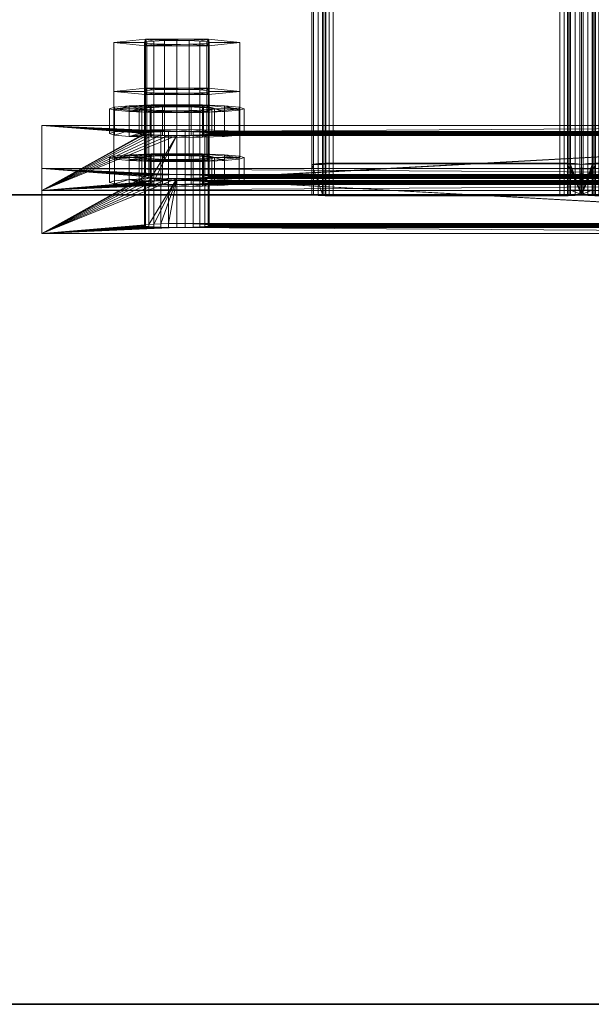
# Model space of a CAD drawing. Extents: x -0.3 to 41.3, y 0 to 17.8.
# Tile 325 of 625: x 24.916 to 25.022, y 0 to 0.182. Entities that reach past the tile are written whole.
import ezdxf

# ---------------------------------------------------------------- set-up
doc = ezdxf.new("R2010")
doc.units = 0
doc.header["$MEASUREMENT"] = 0
for name, color, linetype, lineweight in [('ANILHAS', 135, 'Continuous', 0), ('PLACAS_DE_BASE', 144, 'Continuous', 0), ('PORCAS', 157, 'Continuous', 0), ('VIGA_METALICA', 106, 'Continuous', 0)]:
    doc.layers.add(name, color=color, linetype=linetype, lineweight=lineweight)
doc.layers.add('V220', color=7, linetype='Continuous')

msp = doc.modelspace()

# ---------------------------------------------------------------- linework, layer by layer
at = {"layer": 'V220', "color": 252, "true_color": 0x838383}
for points, invisible_edges in [([(18.82079, 0.15, 199.8), (18.82079, 0, 199.8), (25.13823, 0, 199.8)], 12), ([(18.82079, 0.15, 199.1), (18.82079, 0, 199.1), (25.13823, 0, 199.1)], 12), ([(18.82079, 0.15, 199.8), (25.13823, 0, 199.8), (25.13823, 0.15, 199.8)], 9), ([(18.82079, 0.15, 199.1), (25.13823, 0, 199.1), (25.13823, 0.15, 199.1)], 9)]:
    msp.add_3dface(points, dxfattribs=dict(at, invisible_edges=invisible_edges))
for points in [[(25.13823, 0.15, 199.8), (18.82079, 0.15, 199.8), (18.82079, 0.15, 199.1), (25.13823, 0.15, 199.1)], [(18.82079, 0, 199.8), (25.13823, 0, 199.8), (25.13823, 0, 199.1), (18.82079, 0, 199.1)]]:
    msp.add_3dface(points, dxfattribs=at)

# ---------------------------------------------------------------- meshes
at = {"layer": 'ANILHAS'}
mesh = msp.add_polyface(dxfattribs=at)
corners = [(24.93295, 0.16135, 199.21281), (24.93295, 0.16594, 199.21309), (24.9339, 0.16106, 199.21759), (24.9339, 0.16164, 199.20804), (24.9339, 0.16566, 199.21786), (24.9339, 0.16623, 199.20832), (24.93661, 0.16082, 199.22164), (24.93661, 0.16189, 199.20399), (24.93661, 0.16541, 199.22192), (24.93661, 0.16648, 199.20427), (24.93845, 0.16135, 199.21281), (24.93845, 0.16594, 199.21309), (24.93898, 0.16119, 199.21549), (24.93898, 0.16152, 199.21014), (24.93898, 0.16578, 199.21577), (24.93898, 0.16611, 199.21042), (24.9405, 0.16105, 199.21776), (24.9405, 0.16165, 199.20787), (24.9405, 0.16565, 199.21803), (24.9405, 0.16624, 199.20815), (24.94067, 0.16066, 199.22434), (24.94067, 0.16205, 199.20129), (24.94067, 0.16525, 199.22462), (24.94067, 0.16664, 199.20156), (24.94277, 0.16096, 199.21927), (24.94277, 0.16174, 199.20636), (24.94277, 0.16555, 199.21955), (24.94277, 0.16634, 199.20663), (24.94545, 0.1606, 199.22529), (24.94545, 0.16093, 199.2198), (24.94545, 0.16178, 199.20583), (24.94545, 0.16211, 199.20034), (24.94545, 0.16519, 199.22557), (24.94545, 0.16552, 199.22008), (24.94545, 0.16637, 199.20611), (24.94545, 0.1667, 199.20062), (24.94813, 0.16096, 199.21927), (24.94813, 0.16174, 199.20636), (24.94813, 0.16555, 199.21955), (24.94813, 0.16634, 199.20663), (24.95023, 0.16066, 199.22434), (24.95023, 0.16205, 199.20129), (24.95023, 0.16525, 199.22462), (24.95023, 0.16664, 199.20156), (24.9504, 0.16105, 199.21776), (24.9504, 0.16165, 199.20787), (24.9504, 0.16565, 199.21803), (24.9504, 0.16624, 199.20815), (24.95192, 0.16119, 199.21549), (24.95192, 0.16152, 199.21014), (24.95192, 0.16578, 199.21577), (24.95192, 0.16611, 199.21042), (24.95245, 0.16135, 199.21281), (24.95245, 0.16594, 199.21309), (24.95429, 0.16082, 199.22164), (24.95429, 0.16189, 199.20399), (24.95429, 0.16541, 199.22192), (24.95429, 0.16648, 199.20427), (24.957, 0.16106, 199.21759), (24.957, 0.16164, 199.20804), (24.957, 0.16566, 199.21786), (24.957, 0.16623, 199.20832), (24.95795, 0.16135, 199.21281), (24.95795, 0.16594, 199.21309)]
mesh.append_faces([[corners[k] for k in face] for face in [(0, 2, 4, 1), (2, 6, 8, 4), (6, 20, 22, 8), (20, 28, 32, 22), (28, 40, 42, 32), (40, 54, 56, 42), (54, 58, 60, 56), (58, 62, 63, 60), (62, 59, 61, 63), (59, 55, 57, 61), (55, 41, 43, 57), (41, 31, 35, 43), (31, 21, 23, 35), (21, 7, 9, 23), (7, 3, 5, 9), (3, 0, 1, 5), (10, 13, 15, 11), (13, 17, 19, 15), (17, 25, 27, 19), (25, 30, 34, 27), (30, 37, 39, 34), (37, 45, 47, 39), (45, 49, 51, 47), (49, 52, 53, 51), (52, 48, 50, 53), (48, 44, 46, 50), (44, 36, 38, 46), (36, 29, 33, 38), (29, 24, 26, 33), (24, 16, 18, 26), (16, 12, 14, 18), (12, 10, 11, 14)]])
mesh.append_faces([[corners[k] for k in face] for face in [(58, 59, 62), (3, 2, 0), (61, 60, 63), (4, 5, 1)]], dxfattribs={"vtx0": -1})
mesh.append_faces([[corners[k] for k in face] for face in [(40, 52, 54), (52, 40, 48), (48, 40, 44), (44, 40, 36), (36, 28, 29), (29, 28, 24), (24, 20, 16), (16, 6, 12), (12, 6, 10), (59, 58, 55), (55, 54, 41), (41, 37, 31), (31, 30, 21), (21, 17, 7), (7, 2, 3), (60, 57, 56), (53, 43, 51), (51, 43, 47), (47, 43, 39), (39, 35, 34), (34, 23, 27), (27, 23, 19), (19, 9, 15), (15, 9, 11), (8, 9, 4), (42, 38, 32), (32, 26, 22), (22, 18, 8)]], dxfattribs={"vtx0": -1, "vtx1": -1})
mesh.append_faces([[corners[k] for k in face] for face in [(41, 54, 52), (7, 10, 6), (56, 43, 53), (11, 9, 8)]], dxfattribs={"vtx0": -1, "vtx1": -1, "vtx2": -1})
mesh.append_faces([[corners[k] for k in face] for face in [(36, 40, 28), (24, 28, 20), (16, 20, 6), (55, 58, 54), (41, 52, 49), (41, 49, 45), (41, 45, 37), (31, 37, 30), (21, 30, 25), (21, 25, 17), (7, 17, 13), (7, 13, 10), (7, 6, 2), (60, 61, 57), (56, 57, 43), (39, 43, 35), (34, 35, 23), (19, 23, 9), (4, 9, 5), (53, 42, 56), (42, 53, 50), (42, 50, 46), (42, 46, 38), (32, 38, 33), (32, 33, 26), (22, 26, 18), (8, 18, 14), (8, 14, 11)]], dxfattribs={"vtx0": -1, "vtx2": -1})
mesh = msp.add_polyface(dxfattribs=at)
corners = [(24.93295, 0.15229, 199.36254), (24.93295, 0.15688, 199.36282), (24.9339, 0.152, 199.36731), (24.9339, 0.15258, 199.35777), (24.9339, 0.15659, 199.36759), (24.9339, 0.15717, 199.35805), (24.93661, 0.15176, 199.37136), (24.93661, 0.15283, 199.35372), (24.93661, 0.15635, 199.37164), (24.93661, 0.15742, 199.35399), (24.93845, 0.15229, 199.36254), (24.93845, 0.15688, 199.36282), (24.93898, 0.15213, 199.36522), (24.93898, 0.15245, 199.35987), (24.93898, 0.15672, 199.36549), (24.93898, 0.15705, 199.36014), (24.9405, 0.15199, 199.36748), (24.9405, 0.15259, 199.3576), (24.9405, 0.15658, 199.36776), (24.9405, 0.15718, 199.35788), (24.94067, 0.15159, 199.37407), (24.94067, 0.15299, 199.35101), (24.94067, 0.15619, 199.37435), (24.94067, 0.15758, 199.35129), (24.94277, 0.1519, 199.369), (24.94277, 0.15268, 199.35608), (24.94277, 0.15649, 199.36928), (24.94277, 0.15727, 199.35636), (24.94545, 0.15154, 199.37502), (24.94545, 0.15187, 199.36953), (24.94545, 0.15271, 199.35555), (24.94545, 0.15305, 199.35006), (24.94545, 0.15613, 199.3753), (24.94545, 0.15646, 199.36981), (24.94545, 0.15731, 199.35583), (24.94545, 0.15764, 199.35034), (24.94813, 0.1519, 199.369), (24.94813, 0.15268, 199.35608), (24.94813, 0.15649, 199.36928), (24.94813, 0.15727, 199.35636), (24.95023, 0.15159, 199.37407), (24.95023, 0.15299, 199.35101), (24.95023, 0.15619, 199.37435), (24.95023, 0.15758, 199.35129), (24.9504, 0.15199, 199.36748), (24.9504, 0.15259, 199.3576), (24.9504, 0.15658, 199.36776), (24.9504, 0.15718, 199.35788), (24.95192, 0.15213, 199.36522), (24.95192, 0.15245, 199.35987), (24.95192, 0.15672, 199.36549), (24.95192, 0.15705, 199.36014), (24.95245, 0.15229, 199.36254), (24.95245, 0.15688, 199.36282), (24.95429, 0.15176, 199.37136), (24.95429, 0.15283, 199.35372), (24.95429, 0.15635, 199.37164), (24.95429, 0.15742, 199.35399), (24.957, 0.152, 199.36731), (24.957, 0.15258, 199.35777), (24.957, 0.15659, 199.36759), (24.957, 0.15717, 199.35805), (24.95795, 0.15229, 199.36254), (24.95795, 0.15688, 199.36282)]
mesh.append_faces([[corners[k] for k in face] for face in [(0, 2, 4, 1), (2, 6, 8, 4), (6, 20, 22, 8), (20, 28, 32, 22), (28, 40, 42, 32), (40, 54, 56, 42), (54, 58, 60, 56), (58, 62, 63, 60), (62, 59, 61, 63), (59, 55, 57, 61), (55, 41, 43, 57), (41, 31, 35, 43), (31, 21, 23, 35), (21, 7, 9, 23), (7, 3, 5, 9), (3, 0, 1, 5), (10, 13, 15, 11), (13, 17, 19, 15), (17, 25, 27, 19), (25, 30, 34, 27), (30, 37, 39, 34), (37, 45, 47, 39), (45, 49, 51, 47), (49, 52, 53, 51), (52, 48, 50, 53), (48, 44, 46, 50), (44, 36, 38, 46), (36, 29, 33, 38), (29, 24, 26, 33), (24, 16, 18, 26), (16, 12, 14, 18), (12, 10, 11, 14)]])
mesh.append_faces([[corners[k] for k in face] for face in [(58, 59, 62), (3, 2, 0), (61, 60, 63), (4, 5, 1)]], dxfattribs={"vtx0": -1})
mesh.append_faces([[corners[k] for k in face] for face in [(40, 52, 54), (52, 40, 48), (48, 40, 44), (44, 40, 36), (36, 28, 29), (29, 28, 24), (24, 20, 16), (16, 6, 12), (12, 6, 10), (59, 58, 55), (55, 54, 41), (41, 37, 31), (31, 30, 21), (21, 17, 7), (7, 2, 3), (60, 57, 56), (53, 43, 51), (51, 43, 47), (47, 43, 39), (39, 35, 34), (34, 23, 27), (27, 23, 19), (19, 9, 15), (15, 9, 11), (8, 9, 4), (42, 38, 32), (32, 26, 22), (22, 18, 8)]], dxfattribs={"vtx0": -1, "vtx1": -1})
mesh.append_faces([[corners[k] for k in face] for face in [(41, 54, 52), (7, 10, 6), (56, 43, 53), (11, 9, 8)]], dxfattribs={"vtx0": -1, "vtx1": -1, "vtx2": -1})
mesh.append_faces([[corners[k] for k in face] for face in [(36, 40, 28), (24, 28, 20), (16, 20, 6), (55, 58, 54), (41, 52, 49), (41, 49, 45), (41, 45, 37), (31, 37, 30), (21, 30, 25), (21, 25, 17), (7, 17, 13), (7, 13, 10), (7, 6, 2), (60, 61, 57), (56, 57, 43), (39, 43, 35), (34, 35, 23), (19, 23, 9), (4, 9, 5), (53, 42, 56), (42, 53, 50), (42, 50, 46), (42, 46, 38), (32, 38, 33), (32, 33, 26), (22, 26, 18), (8, 18, 14), (8, 14, 11)]], dxfattribs={"vtx0": -1, "vtx2": -1})
at = {"layer": 'PLACAS_DE_BASE'}
mesh = msp.add_polyface(dxfattribs=at)
corners = [(24.92045, 0.15488, 199.18738), (24.93945, 0.15337, 199.21234), (24.92045, 0.1428, 199.38702), (24.93965, 0.15346, 199.21079), (24.94025, 0.15355, 199.20934), (24.94121, 0.15362, 199.2081), (24.94245, 0.15368, 199.20715), (24.9439, 0.15372, 199.20655), (24.93965, 0.15327, 199.21389), (24.94025, 0.15319, 199.21533), (24.94121, 0.15311, 199.21657), (24.94245, 0.15305, 199.21752), (24.9439, 0.15302, 199.21812), (24.94545, 0.15301, 199.21833), (24.94025, 0.14449, 199.35907), (24.93965, 0.1444, 199.36051), (24.93945, 0.14431, 199.36206), (24.93965, 0.14421, 199.36361), (24.94025, 0.14413, 199.36506), (24.94121, 0.14405, 199.3663), (24.94245, 0.14399, 199.36725), (24.9439, 0.14396, 199.36785), (24.9439, 0.1617, 199.20703), (24.92045, 0.16286, 199.18787), (24.94245, 0.16167, 199.20763), (24.94121, 0.16161, 199.20859), (24.94025, 0.16153, 199.20983), (24.93965, 0.16145, 199.21127), (24.93945, 0.16135, 199.21282), (24.92045, 0.15078, 199.3875), (24.93965, 0.16126, 199.21437), (24.94025, 0.16117, 199.21581), (24.94121, 0.1611, 199.21705), (24.94245, 0.16104, 199.21801), (24.9439, 0.161, 199.2186), (24.94545, 0.16099, 199.21881), (24.94025, 0.15247, 199.35955), (24.93965, 0.15239, 199.361), (24.93945, 0.15229, 199.36255), (24.93965, 0.1522, 199.3641), (24.94025, 0.15211, 199.36554), (24.94121, 0.15204, 199.36678), (24.94245, 0.15198, 199.36773), (24.9439, 0.15194, 199.36833)]
mesh.append_faces([[corners[k] for k in face] for face in [(0, 2, 29, 23)]])
mesh.append_faces([[corners[k] for k in face] for face in [(0, 1, 2), (1, 0, 3), (3, 0, 4), (4, 0, 5), (5, 0, 6), (6, 0, 7), (22, 23, 24), (24, 23, 25), (25, 23, 26), (26, 23, 27), (27, 23, 28), (28, 29, 30), (30, 29, 31), (31, 29, 32), (32, 29, 33), (33, 29, 34), (36, 29, 37), (37, 29, 38), (38, 29, 39), (39, 29, 40), (40, 29, 41), (41, 29, 42), (42, 29, 43)]], dxfattribs={"vtx0": -1, "vtx1": -1})
mesh.append_faces([[corners[k] for k in face] for face in [(2, 13, 14), (35, 29, 36)]], dxfattribs={"vtx0": -1, "vtx1": -1, "vtx2": -1})
mesh.append_faces([[corners[k] for k in face] for face in [(2, 1, 8), (2, 8, 9), (2, 9, 10), (2, 10, 11), (2, 11, 12), (2, 14, 15), (2, 15, 16), (2, 16, 17), (2, 17, 18), (2, 18, 19), (2, 19, 20), (2, 20, 21), (28, 23, 29)]], dxfattribs={"vtx0": -1, "vtx2": -1})
mesh = msp.add_polyface(dxfattribs=at)
corners = [(24.9439, 0.15372, 199.20655), (24.92045, 0.15488, 199.18738), (24.94545, 0.15373, 199.20635), (24.92045, 0.1428, 199.38702), (24.9439, 0.15302, 199.21812), (24.94545, 0.15301, 199.21833), (24.94025, 0.14449, 199.35907), (24.94121, 0.14456, 199.35783), (24.94245, 0.14462, 199.35688), (24.9439, 0.14466, 199.35628), (24.94545, 0.14467, 199.35607), (24.9439, 0.14396, 199.36785), (24.94545, 0.14394, 199.36805), (24.94545, 0.16172, 199.20683), (24.92045, 0.16286, 199.18787), (24.9439, 0.1617, 199.20703), (24.9439, 0.161, 199.2186), (24.92045, 0.15078, 199.3875), (24.94545, 0.16099, 199.21881), (24.94025, 0.15247, 199.35955), (24.94121, 0.15255, 199.35831), (24.9439, 0.15194, 199.36833), (24.94545, 0.15193, 199.36854), (24.93945, 0.15337, 199.21234), (24.93965, 0.15346, 199.21079), (24.93965, 0.16145, 199.21127), (24.93945, 0.16135, 199.21282), (24.94025, 0.15355, 199.20934), (24.94025, 0.16153, 199.20983), (24.94121, 0.15362, 199.2081), (24.94121, 0.16161, 199.20859), (24.94245, 0.15368, 199.20715), (24.94245, 0.16167, 199.20763), (24.947, 0.15372, 199.20655), (24.947, 0.1617, 199.20703), (24.947, 0.15302, 199.21812), (24.947, 0.161, 199.2186), (24.94245, 0.15305, 199.21752), (24.94245, 0.16104, 199.21801), (24.94121, 0.15311, 199.21657), (24.94121, 0.1611, 199.21705), (24.94025, 0.15319, 199.21533), (24.94025, 0.16117, 199.21581), (24.93965, 0.15327, 199.21389), (24.93965, 0.16126, 199.21437), (24.93945, 0.14431, 199.36206), (24.93965, 0.1444, 199.36051), (24.93965, 0.15239, 199.361), (24.93945, 0.15229, 199.36255), (24.94245, 0.15261, 199.35736), (24.9439, 0.15264, 199.35676), (24.94545, 0.15265, 199.35656), (24.947, 0.14466, 199.35628), (24.947, 0.15264, 199.35676), (24.947, 0.14396, 199.36785), (24.947, 0.15194, 199.36833), (24.94245, 0.14399, 199.36725), (24.94245, 0.15198, 199.36773), (24.94121, 0.14405, 199.3663), (24.94121, 0.15204, 199.36678), (24.94025, 0.14413, 199.36506), (24.94025, 0.15211, 199.36554), (24.93965, 0.14421, 199.36361), (24.93965, 0.1522, 199.3641)]
mesh.append_faces([[corners[k] for k in face] for face in [(23, 24, 25, 26), (24, 27, 28, 25), (27, 29, 30, 28), (29, 31, 32, 30), (31, 0, 15, 32), (0, 2, 13, 15), (2, 33, 34, 13), (35, 5, 18, 36), (5, 4, 16, 18), (4, 37, 38, 16), (37, 39, 40, 38), (39, 41, 42, 40), (41, 43, 44, 42), (43, 23, 26, 44), (45, 46, 47, 48), (46, 6, 19, 47), (6, 7, 20, 19), (7, 8, 49, 20), (8, 9, 50, 49), (9, 10, 51, 50), (10, 52, 53, 51), (54, 12, 22, 55), (12, 11, 21, 22), (11, 56, 57, 21), (56, 58, 59, 57), (58, 60, 61, 59), (60, 62, 63, 61), (62, 45, 48, 63)]])
mesh.append_faces([[corners[k] for k in face] for face in [(0, 1, 2), (6, 5, 7), (7, 5, 8), (8, 5, 9), (9, 5, 10), (13, 14, 15), (16, 17, 18), (21, 17, 22)]], dxfattribs={"vtx0": -1, "vtx1": -1})
mesh.append_faces([[corners[k] for k in face] for face in [(3, 4, 5), (3, 11, 12), (18, 19, 20)]], dxfattribs={"vtx0": -1, "vtx2": -1})
mesh = msp.add_polyface(dxfattribs=at)
corners = [(24.94545, 0.15373, 199.20635), (24.92045, 0.15488, 199.18738), (25.09545, 0.15373, 199.20635), (24.94545, 0.14467, 199.35607), (24.94545, 0.15301, 199.21833), (25.09545, 0.14467, 199.35607), (24.92045, 0.1428, 199.38702), (24.94545, 0.14394, 199.36805), (25.12045, 0.1428, 199.38702), (25.0939, 0.14466, 199.35628), (24.947, 0.14466, 199.35628), (25.09245, 0.14462, 199.35688), (24.94845, 0.14462, 199.35688), (24.947, 0.14396, 199.36785), (25.09545, 0.14394, 199.36805), (25.0939, 0.15372, 199.20655), (24.947, 0.15372, 199.20655), (25.09245, 0.15368, 199.20715), (24.94845, 0.15368, 199.20715), (24.947, 0.15302, 199.21812), (25.09545, 0.15301, 199.21833), (24.92045, 0.16286, 199.18787), (24.94545, 0.16172, 199.20683), (25.12045, 0.16286, 199.18787), (24.94545, 0.16099, 199.21881), (24.94121, 0.15255, 199.35831), (25.09545, 0.16099, 199.21881), (24.94245, 0.15261, 199.35736), (24.9439, 0.15264, 199.35676), (24.94545, 0.15265, 199.35656), (24.94545, 0.15193, 199.36854), (24.92045, 0.15078, 199.3875), (25.09545, 0.15193, 199.36854), (24.947, 0.15264, 199.35676), (25.09545, 0.15265, 199.35656), (25.09245, 0.15198, 199.36773), (24.94845, 0.15198, 199.36773), (24.947, 0.15194, 199.36833), (25.0939, 0.15194, 199.36833), (25.0939, 0.161, 199.2186), (24.947, 0.161, 199.2186), (24.94845, 0.16167, 199.20763), (24.947, 0.1617, 199.20703), (24.94969, 0.15362, 199.2081), (24.94969, 0.16161, 199.20859), (24.95065, 0.15355, 199.20934), (24.95065, 0.16153, 199.20983), (24.95125, 0.15346, 199.21079), (24.95125, 0.16145, 199.21127), (24.95145, 0.15337, 199.21234), (24.95145, 0.16135, 199.21282), (24.95125, 0.15327, 199.21389), (24.95125, 0.16126, 199.21437), (24.95065, 0.15319, 199.21533), (24.95065, 0.16117, 199.21581), (24.94969, 0.15311, 199.21657), (24.94969, 0.1611, 199.21705), (24.94845, 0.15305, 199.21752), (24.94845, 0.16104, 199.21801), (24.94845, 0.15261, 199.35736), (24.94969, 0.14456, 199.35783), (24.94969, 0.15255, 199.35831), (24.95065, 0.14449, 199.35907), (24.95065, 0.15247, 199.35955), (24.95125, 0.1444, 199.36051), (24.95125, 0.15239, 199.361), (24.95145, 0.14431, 199.36206), (24.95145, 0.15229, 199.36255), (24.95125, 0.14421, 199.36361), (24.95125, 0.1522, 199.3641), (24.95065, 0.14413, 199.36506), (24.95065, 0.15211, 199.36554), (24.94969, 0.14405, 199.3663), (24.94969, 0.15204, 199.36678), (24.94845, 0.14399, 199.36725)]
mesh.append_faces([[corners[k] for k in face] for face in [(16, 18, 41, 42), (18, 43, 44, 41), (43, 45, 46, 44), (45, 47, 48, 46), (47, 49, 50, 48), (49, 51, 52, 50), (51, 53, 54, 52), (53, 55, 56, 54), (55, 57, 58, 56), (57, 19, 40, 58), (10, 12, 59, 33), (12, 60, 61, 59), (60, 62, 63, 61), (62, 64, 65, 63), (64, 66, 67, 65), (66, 68, 69, 67), (68, 70, 71, 69), (70, 72, 73, 71), (72, 74, 36, 73), (74, 13, 37, 36)]])
mesh.append_faces([[corners[k] for k in face] for face in [(6, 7, 8), (3, 9, 10), (10, 11, 12), (13, 14, 7), (0, 15, 16), (16, 17, 18), (19, 20, 4), (21, 22, 23), (33, 34, 29)]], dxfattribs={"vtx0": -1, "vtx1": -1})
mesh.append_faces([[corners[k] for k in face] for face in [(0, 1, 2), (3, 4, 5), (24, 25, 26), (30, 31, 32)]], dxfattribs={"vtx0": -1, "vtx1": -1, "vtx2": -1})
mesh.append_faces([[corners[k] for k in face] for face in [(26, 25, 27), (26, 27, 28), (26, 28, 29), (35, 36, 37), (38, 37, 30), (39, 40, 24)]], dxfattribs={"vtx0": -1, "vtx2": -1})
mesh = msp.add_polyface(dxfattribs=at)
corners = [(24.94845, 0.14462, 199.35688), (25.09121, 0.14456, 199.35783), (24.94969, 0.14456, 199.35783), (25.09025, 0.14449, 199.35907), (24.95065, 0.14449, 199.35907), (25.08965, 0.1444, 199.36051), (24.95125, 0.1444, 199.36051), (25.08945, 0.14431, 199.36206), (24.95145, 0.14431, 199.36206), (25.08965, 0.14421, 199.36361), (24.95125, 0.14421, 199.36361), (25.09025, 0.14413, 199.36506), (24.95065, 0.14413, 199.36506), (25.09121, 0.14405, 199.3663), (24.94969, 0.14405, 199.3663), (25.09245, 0.14399, 199.36725), (24.94845, 0.14399, 199.36725), (25.0939, 0.14396, 199.36785), (24.947, 0.14396, 199.36785), (24.94845, 0.15368, 199.20715), (25.09121, 0.15362, 199.2081), (24.94969, 0.15362, 199.2081), (25.09025, 0.15355, 199.20934), (24.95065, 0.15355, 199.20934), (25.08965, 0.15346, 199.21079), (24.95125, 0.15346, 199.21079), (25.08945, 0.15337, 199.21234), (24.95145, 0.15337, 199.21234), (25.08965, 0.15327, 199.21389), (24.95125, 0.15327, 199.21389), (25.09025, 0.15319, 199.21533), (24.95065, 0.15319, 199.21533), (25.09121, 0.15311, 199.21657), (24.94969, 0.15311, 199.21657), (25.09245, 0.15305, 199.21752), (24.94845, 0.15305, 199.21752), (25.0939, 0.15302, 199.21812), (24.947, 0.15302, 199.21812), (25.0939, 0.15264, 199.35676), (24.947, 0.15264, 199.35676), (24.94845, 0.15261, 199.35736), (25.09245, 0.15261, 199.35736), (24.94969, 0.15255, 199.35831), (25.09121, 0.15255, 199.35831), (24.95065, 0.15247, 199.35955), (25.09025, 0.15247, 199.35955), (24.95125, 0.15239, 199.361), (25.08965, 0.15239, 199.361), (24.95145, 0.15229, 199.36255), (25.08945, 0.15229, 199.36255), (24.95125, 0.1522, 199.3641), (25.08965, 0.1522, 199.3641), (24.95065, 0.15211, 199.36554), (25.09025, 0.15211, 199.36554), (24.94969, 0.15204, 199.36678), (25.09121, 0.15204, 199.36678), (24.94845, 0.15198, 199.36773), (24.947, 0.1617, 199.20703), (25.09545, 0.16172, 199.20683), (24.94545, 0.16172, 199.20683), (25.0939, 0.1617, 199.20703), (24.94845, 0.16167, 199.20763), (25.09245, 0.16167, 199.20763), (24.94969, 0.16161, 199.20859), (25.09121, 0.16161, 199.20859), (24.95065, 0.16153, 199.20983), (25.09025, 0.16153, 199.20983), (24.95125, 0.16145, 199.21127), (25.08965, 0.16145, 199.21127), (24.95145, 0.16135, 199.21282), (25.08945, 0.16135, 199.21282), (24.95125, 0.16126, 199.21437), (25.08965, 0.16126, 199.21437), (24.95065, 0.16117, 199.21581), (25.09025, 0.16117, 199.21581), (24.94969, 0.1611, 199.21705), (25.09121, 0.1611, 199.21705), (24.94845, 0.16104, 199.21801), (25.09245, 0.16104, 199.21801), (24.947, 0.161, 199.2186), (25.12045, 0.15488, 199.18738), (24.92045, 0.15488, 199.18738), (24.92045, 0.16286, 199.18787), (25.12045, 0.16286, 199.18787)]
mesh.append_faces([[corners[k] for k in face] for face in [(80, 81, 82, 83)]])
mesh.append_faces([[corners[k] for k in face] for face in [(0, 1, 2), (2, 3, 4), (4, 5, 6), (6, 7, 8), (8, 9, 10), (10, 11, 12), (12, 13, 14), (14, 15, 16), (16, 17, 18), (19, 20, 21), (21, 22, 23), (23, 24, 25), (25, 26, 27), (27, 28, 29), (29, 30, 31), (31, 32, 33), (33, 34, 35), (35, 36, 37), (57, 58, 59)]], dxfattribs={"vtx0": -1, "vtx1": -1})
mesh.append_faces([[corners[k] for k in face] for face in [(38, 39, 40), (41, 40, 42), (43, 42, 44), (45, 44, 46), (47, 46, 48), (49, 48, 50), (51, 50, 52), (53, 52, 54), (55, 54, 56), (60, 57, 61), (62, 61, 63), (64, 63, 65), (66, 65, 67), (68, 67, 69), (70, 69, 71), (72, 71, 73), (74, 73, 75), (76, 75, 77), (78, 77, 79)]], dxfattribs={"vtx0": -1, "vtx2": -1})
mesh = msp.add_polyface(dxfattribs=at)
corners = [(25.12045, 0.15488, 199.18738), (25.09545, 0.15373, 199.20635), (24.92045, 0.15488, 199.18738), (25.09545, 0.15301, 199.21833), (25.09969, 0.14456, 199.35783), (24.94545, 0.15301, 199.21833), (25.09845, 0.14462, 199.35688), (25.097, 0.14466, 199.35628), (25.09545, 0.14467, 199.35607), (25.09545, 0.14394, 199.36805), (25.12045, 0.1428, 199.38702), (24.94545, 0.14394, 199.36805), (24.947, 0.14396, 199.36785), (25.0939, 0.14396, 199.36785), (25.0939, 0.15372, 199.20655), (24.94545, 0.15373, 199.20635), (24.94845, 0.15305, 199.21752), (25.09245, 0.15305, 199.21752), (25.0939, 0.15302, 199.21812), (24.947, 0.15302, 199.21812), (25.09545, 0.16172, 199.20683), (25.12045, 0.16286, 199.18787), (24.94545, 0.16172, 199.20683), (25.09545, 0.15265, 199.35656), (25.09545, 0.16099, 199.21881), (24.94545, 0.15265, 199.35656), (25.12045, 0.15078, 199.3875), (25.09545, 0.15193, 199.36854), (24.92045, 0.15078, 199.3875), (24.947, 0.15264, 199.35676), (25.0939, 0.15264, 199.35676), (24.94845, 0.15261, 199.35736), (25.09245, 0.15261, 199.35736), (25.0939, 0.15194, 199.36833), (24.94545, 0.15193, 199.36854), (24.947, 0.1617, 199.20703), (25.0939, 0.1617, 199.20703), (24.94845, 0.16167, 199.20763), (25.09245, 0.16167, 199.20763), (25.0939, 0.161, 199.2186), (24.94545, 0.16099, 199.21881), (25.08945, 0.15337, 199.21234), (25.08965, 0.15346, 199.21079), (25.08965, 0.16145, 199.21127), (25.08945, 0.16135, 199.21282), (25.09025, 0.15355, 199.20934), (25.09025, 0.16153, 199.20983), (25.09121, 0.15362, 199.2081), (25.09121, 0.16161, 199.20859), (25.09245, 0.15368, 199.20715), (25.09245, 0.16104, 199.21801), (25.09121, 0.15311, 199.21657), (25.09121, 0.1611, 199.21705), (25.09025, 0.15319, 199.21533), (25.09025, 0.16117, 199.21581), (25.08965, 0.15327, 199.21389), (25.08965, 0.16126, 199.21437), (25.08945, 0.14431, 199.36206), (25.08965, 0.1444, 199.36051), (25.08965, 0.15239, 199.361), (25.08945, 0.15229, 199.36255), (25.09025, 0.14449, 199.35907), (25.09025, 0.15247, 199.35955), (25.09121, 0.14456, 199.35783), (25.09121, 0.15255, 199.35831), (25.09245, 0.14462, 199.35688), (25.0939, 0.14466, 199.35628), (25.09245, 0.14399, 199.36725), (25.09245, 0.15198, 199.36773), (25.09121, 0.14405, 199.3663), (25.09121, 0.15204, 199.36678), (25.09025, 0.14413, 199.36506), (25.09025, 0.15211, 199.36554), (25.08965, 0.14421, 199.36361), (25.08965, 0.1522, 199.3641)]
mesh.append_faces([[corners[k] for k in face] for face in [(41, 42, 43, 44), (42, 45, 46, 43), (45, 47, 48, 46), (47, 49, 38, 48), (49, 14, 36, 38), (18, 17, 50, 39), (17, 51, 52, 50), (51, 53, 54, 52), (53, 55, 56, 54), (55, 41, 44, 56), (57, 58, 59, 60), (58, 61, 62, 59), (61, 63, 64, 62), (63, 65, 32, 64), (65, 66, 30, 32), (13, 67, 68, 33), (67, 69, 70, 68), (69, 71, 72, 70), (71, 73, 74, 72), (73, 57, 60, 74)]])
mesh.append_faces([[corners[k] for k in face] for face in [(0, 1, 2), (14, 15, 1), (26, 27, 28), (23, 29, 30), (30, 31, 32), (33, 34, 27), (20, 35, 36), (36, 37, 38), (39, 40, 24)]], dxfattribs={"vtx0": -1, "vtx1": -1})
mesh.append_faces([[corners[k] for k in face] for face in [(3, 4, 5), (9, 10, 11), (20, 21, 22), (23, 24, 25)]], dxfattribs={"vtx0": -1, "vtx1": -1, "vtx2": -1})
mesh.append_faces([[corners[k] for k in face] for face in [(5, 4, 6), (5, 6, 7), (5, 7, 8), (12, 13, 9), (16, 17, 18), (19, 18, 3)]], dxfattribs={"vtx0": -1, "vtx2": -1})
mesh = msp.add_polyface(dxfattribs=at)
corners = [(25.0939, 0.14466, 199.35628), (24.94545, 0.14467, 199.35607), (25.09545, 0.14467, 199.35607), (24.947, 0.14466, 199.35628), (25.09245, 0.14462, 199.35688), (24.94845, 0.14462, 199.35688), (25.09121, 0.14456, 199.35783), (24.94969, 0.14456, 199.35783), (25.09025, 0.14449, 199.35907), (24.95065, 0.14449, 199.35907), (25.08965, 0.1444, 199.36051), (24.95125, 0.1444, 199.36051), (25.08945, 0.14431, 199.36206), (24.95145, 0.14431, 199.36206), (25.08965, 0.14421, 199.36361), (24.95125, 0.14421, 199.36361), (25.09025, 0.14413, 199.36506), (24.95065, 0.14413, 199.36506), (25.09121, 0.14405, 199.3663), (24.94969, 0.14405, 199.3663), (25.09245, 0.14399, 199.36725), (24.94845, 0.14399, 199.36725), (25.0939, 0.14396, 199.36785), (24.947, 0.15372, 199.20655), (25.0939, 0.15372, 199.20655), (25.09245, 0.15368, 199.20715), (24.94845, 0.15368, 199.20715), (25.09121, 0.15362, 199.2081), (24.94969, 0.15362, 199.2081), (25.09025, 0.15355, 199.20934), (24.95065, 0.15355, 199.20934), (25.08965, 0.15346, 199.21079), (24.95125, 0.15346, 199.21079), (25.08945, 0.15337, 199.21234), (24.95145, 0.15337, 199.21234), (25.08965, 0.15327, 199.21389), (24.95125, 0.15327, 199.21389), (25.09025, 0.15319, 199.21533), (24.95065, 0.15319, 199.21533), (25.09121, 0.15311, 199.21657), (24.94969, 0.15311, 199.21657), (25.09245, 0.15305, 199.21752), (25.09245, 0.15261, 199.35736), (24.94969, 0.15255, 199.35831), (25.09121, 0.15255, 199.35831), (24.95065, 0.15247, 199.35955), (25.09025, 0.15247, 199.35955), (24.95125, 0.15239, 199.361), (25.08965, 0.15239, 199.361), (24.95145, 0.15229, 199.36255), (25.08945, 0.15229, 199.36255), (24.95125, 0.1522, 199.3641), (25.08965, 0.1522, 199.3641), (24.95065, 0.15211, 199.36554), (25.09025, 0.15211, 199.36554), (24.94969, 0.15204, 199.36678), (25.09121, 0.15204, 199.36678), (24.94845, 0.15198, 199.36773), (25.09245, 0.15198, 199.36773), (24.947, 0.15194, 199.36833), (25.0939, 0.15194, 199.36833), (25.09245, 0.16167, 199.20763), (24.94969, 0.16161, 199.20859), (25.09121, 0.16161, 199.20859), (24.95065, 0.16153, 199.20983), (25.09025, 0.16153, 199.20983), (24.95125, 0.16145, 199.21127), (25.08965, 0.16145, 199.21127), (24.95145, 0.16135, 199.21282), (25.08945, 0.16135, 199.21282), (24.95125, 0.16126, 199.21437), (25.08965, 0.16126, 199.21437), (24.95065, 0.16117, 199.21581), (25.09025, 0.16117, 199.21581), (24.94969, 0.1611, 199.21705), (25.09121, 0.1611, 199.21705), (24.94845, 0.16104, 199.21801), (25.09245, 0.16104, 199.21801), (24.947, 0.161, 199.2186), (25.0939, 0.161, 199.2186), (24.92045, 0.1428, 199.38702), (25.12045, 0.1428, 199.38702), (25.12045, 0.15078, 199.3875), (24.92045, 0.15078, 199.3875)]
mesh.append_faces([[corners[k] for k in face] for face in [(80, 81, 82, 83)]])
mesh.append_faces([[corners[k] for k in face] for face in [(0, 1, 2), (42, 43, 44), (44, 45, 46), (46, 47, 48), (48, 49, 50), (50, 51, 52), (52, 53, 54), (54, 55, 56), (56, 57, 58), (58, 59, 60), (61, 62, 63), (63, 64, 65), (65, 66, 67), (67, 68, 69), (69, 70, 71), (71, 72, 73), (73, 74, 75), (75, 76, 77), (77, 78, 79)]], dxfattribs={"vtx0": -1, "vtx1": -1})
mesh.append_faces([[corners[k] for k in face] for face in [(3, 0, 4), (5, 4, 6), (7, 6, 8), (9, 8, 10), (11, 10, 12), (13, 12, 14), (15, 14, 16), (17, 16, 18), (19, 18, 20), (21, 20, 22), (23, 24, 25), (26, 25, 27), (28, 27, 29), (30, 29, 31), (32, 31, 33), (34, 33, 35), (36, 35, 37), (38, 37, 39), (40, 39, 41)]], dxfattribs={"vtx0": -1, "vtx2": -1})
at = {"layer": 'PORCAS'}
mesh = msp.add_polyface(dxfattribs=at)
corners = [(24.93377, 0.16594, 199.21309), (24.93377, 0.17822, 199.21384), (24.93945, 0.16594, 199.21309), (24.93945, 0.17822, 199.21384), (24.93961, 0.16533, 199.22318), (24.93961, 0.16656, 199.203), (24.93961, 0.17761, 199.22393), (24.93961, 0.17883, 199.20374), (24.93991, 0.16581, 199.21539), (24.93991, 0.16608, 199.2108), (24.93991, 0.17808, 199.21613), (24.93991, 0.17836, 199.21154), (24.94121, 0.16569, 199.21733), (24.94121, 0.1662, 199.20886), (24.94121, 0.17797, 199.21807), (24.94121, 0.17848, 199.2096), (24.94315, 0.16561, 199.21862), (24.94315, 0.16628, 199.20756), (24.94315, 0.17789, 199.21937), (24.94315, 0.17856, 199.20831), (24.94545, 0.16558, 199.21908), (24.94545, 0.16631, 199.2071), (24.94545, 0.17786, 199.21982), (24.94545, 0.17858, 199.20785), (24.94775, 0.16561, 199.21862), (24.94775, 0.16628, 199.20756), (24.94775, 0.17789, 199.21937), (24.94775, 0.17856, 199.20831), (24.94969, 0.16569, 199.21733), (24.94969, 0.1662, 199.20886), (24.94969, 0.17797, 199.21807), (24.94969, 0.17848, 199.2096), (24.95099, 0.16581, 199.21539), (24.95099, 0.16608, 199.2108), (24.95099, 0.17808, 199.21613), (24.95099, 0.17836, 199.21154), (24.95129, 0.16533, 199.22318), (24.95129, 0.16656, 199.203), (24.95129, 0.17761, 199.22393), (24.95129, 0.17883, 199.20374), (24.95145, 0.16594, 199.21309), (24.95145, 0.17822, 199.21384), (24.95712, 0.16594, 199.21309), (24.95712, 0.17822, 199.21384)]
mesh.append_faces([[corners[k] for k in face] for face in [(0, 4, 6, 1), (4, 36, 38, 6), (36, 42, 43, 38), (42, 37, 39, 43), (37, 5, 7, 39), (5, 0, 1, 7), (2, 9, 11, 3), (9, 13, 15, 11), (13, 17, 19, 15), (17, 21, 23, 19), (21, 25, 27, 23), (25, 29, 31, 27), (29, 33, 35, 31), (33, 40, 41, 35), (40, 32, 34, 41), (32, 28, 30, 34), (28, 24, 26, 30), (24, 20, 22, 26), (20, 16, 18, 22), (16, 12, 14, 18), (12, 8, 10, 14), (8, 2, 3, 10)]])
mesh.append_faces([[corners[k] for k in face] for face in [(36, 40, 42), (40, 36, 32), (32, 36, 28), (28, 36, 24), (24, 4, 20), (20, 4, 16), (16, 4, 12), (12, 4, 8), (8, 4, 2), (37, 25, 5), (5, 2, 0), (39, 41, 43), (41, 39, 35), (35, 39, 31), (31, 39, 27), (27, 7, 23), (23, 7, 19), (19, 7, 15), (15, 7, 11), (11, 7, 3), (38, 26, 6), (6, 3, 1)]], dxfattribs={"vtx0": -1, "vtx1": -1})
mesh.append_faces([[corners[k] for k in face] for face in [(24, 36, 4), (2, 4, 0), (40, 37, 42), (37, 40, 33), (37, 33, 29), (37, 29, 25), (5, 25, 21), (5, 21, 17), (5, 17, 13), (5, 13, 9), (5, 9, 2), (27, 39, 7), (3, 7, 1), (41, 38, 43), (38, 41, 34), (38, 34, 30), (38, 30, 26), (6, 26, 22), (6, 22, 18), (6, 18, 14), (6, 14, 10), (6, 10, 3)]], dxfattribs={"vtx0": -1, "vtx2": -1})
mesh = msp.add_polyface(dxfattribs=at)
corners = [(24.93377, 0.15688, 199.36282), (24.93377, 0.16916, 199.36356), (24.93945, 0.15688, 199.36282), (24.93945, 0.16916, 199.36356), (24.93961, 0.15627, 199.37291), (24.93961, 0.15749, 199.35273), (24.93961, 0.16855, 199.37365), (24.93961, 0.16977, 199.35347), (24.93991, 0.15674, 199.36511), (24.93991, 0.15702, 199.36052), (24.93991, 0.16902, 199.36586), (24.93991, 0.1693, 199.36127), (24.94121, 0.15663, 199.36705), (24.94121, 0.15714, 199.35859), (24.94121, 0.16891, 199.36779), (24.94121, 0.16942, 199.35933), (24.94315, 0.15655, 199.36835), (24.94315, 0.15722, 199.35729), (24.94315, 0.16883, 199.36909), (24.94315, 0.1695, 199.35803), (24.94545, 0.15652, 199.36881), (24.94545, 0.15725, 199.35683), (24.94545, 0.1688, 199.36955), (24.94545, 0.16952, 199.35757), (24.94775, 0.15655, 199.36835), (24.94775, 0.15722, 199.35729), (24.94775, 0.16883, 199.36909), (24.94775, 0.1695, 199.35803), (24.94969, 0.15663, 199.36705), (24.94969, 0.15714, 199.35859), (24.94969, 0.16891, 199.36779), (24.94969, 0.16942, 199.35933), (24.95099, 0.15674, 199.36511), (24.95099, 0.15702, 199.36052), (24.95099, 0.16902, 199.36586), (24.95099, 0.1693, 199.36127), (24.95129, 0.15627, 199.37291), (24.95129, 0.15749, 199.35273), (24.95129, 0.16855, 199.37365), (24.95129, 0.16977, 199.35347), (24.95145, 0.15688, 199.36282), (24.95145, 0.16916, 199.36356), (24.95712, 0.15688, 199.36282), (24.95712, 0.16916, 199.36356)]
mesh.append_faces([[corners[k] for k in face] for face in [(0, 4, 6, 1), (4, 36, 38, 6), (36, 42, 43, 38), (42, 37, 39, 43), (37, 5, 7, 39), (5, 0, 1, 7), (2, 9, 11, 3), (9, 13, 15, 11), (13, 17, 19, 15), (17, 21, 23, 19), (21, 25, 27, 23), (25, 29, 31, 27), (29, 33, 35, 31), (33, 40, 41, 35), (40, 32, 34, 41), (32, 28, 30, 34), (28, 24, 26, 30), (24, 20, 22, 26), (20, 16, 18, 22), (16, 12, 14, 18), (12, 8, 10, 14), (8, 2, 3, 10)]])
mesh.append_faces([[corners[k] for k in face] for face in [(36, 40, 42), (40, 36, 32), (32, 36, 28), (28, 36, 24), (24, 4, 20), (20, 4, 16), (16, 4, 12), (12, 4, 8), (8, 4, 2), (37, 25, 5), (5, 2, 0), (39, 41, 43), (41, 39, 35), (35, 39, 31), (31, 39, 27), (27, 7, 23), (23, 7, 19), (19, 7, 15), (15, 7, 11), (11, 7, 3), (38, 26, 6), (6, 3, 1)]], dxfattribs={"vtx0": -1, "vtx1": -1})
mesh.append_faces([[corners[k] for k in face] for face in [(24, 36, 4), (2, 4, 0), (40, 37, 42), (37, 40, 33), (37, 33, 29), (37, 29, 25), (5, 25, 21), (5, 21, 17), (5, 17, 13), (5, 13, 9), (5, 9, 2), (27, 39, 7), (3, 7, 1), (41, 38, 43), (38, 41, 34), (38, 34, 30), (38, 30, 26), (6, 26, 22), (6, 22, 18), (6, 18, 14), (6, 14, 10), (6, 10, 3)]], dxfattribs={"vtx0": -1, "vtx2": -1})
at = {"layer": 'VIGA_METALICA'}
mesh = msp.add_polyface(dxfattribs=at)
corners = [(24.97045, 0.15005, 199.33336), (24.97045, 0.15561, 199.24153), (24.97045, 3.62005, 199.54336), (24.97045, 3.62561, 199.45153), (24.97075, 0.14996, 199.33489), (24.97075, 0.1557, 199.24), (24.97075, 3.61996, 199.54489), (24.97075, 3.6257, 199.45), (24.97162, 0.14988, 199.33618), (24.97162, 0.15578, 199.2387), (24.97162, 3.61988, 199.54618), (24.97162, 3.62578, 199.4487), (24.97245, 0.15005, 199.33336), (24.97245, 0.15561, 199.24153), (24.97245, 3.62005, 199.54336), (24.97245, 3.62561, 199.45153), (24.9726, 0.15001, 199.33412), (24.9726, 0.15566, 199.24076), (24.9726, 3.62001, 199.54412), (24.9726, 3.62566, 199.45076), (24.97292, 0.14983, 199.33705), (24.97292, 0.15583, 199.23784), (24.97292, 3.61983, 199.54705), (24.97292, 3.62583, 199.44784), (24.97304, 0.14997, 199.33477), (24.97304, 0.15569, 199.24011), (24.97304, 3.61997, 199.54477), (24.97304, 3.62569, 199.45011), (24.97368, 0.14994, 199.3352), (24.97368, 0.15572, 199.23968), (24.97368, 3.61994, 199.5452), (24.97368, 3.62572, 199.44968), (24.97445, 0.14981, 199.33735), (24.97445, 0.14993, 199.33535), (24.97445, 0.15573, 199.23953), (24.97445, 0.15585, 199.23753), (24.97445, 3.61981, 199.54735), (24.97445, 3.61993, 199.54535), (24.97445, 3.62573, 199.44953), (24.97445, 3.62585, 199.44753), (25.01645, 0.14981, 199.33735), (25.01645, 0.14993, 199.33535), (25.01645, 0.15573, 199.23953), (25.01645, 0.15585, 199.23753), (25.01645, 3.61981, 199.54735), (25.01645, 3.61993, 199.54535), (25.01645, 3.62573, 199.44953), (25.01645, 3.62585, 199.44753), (25.01722, 0.14994, 199.3352), (25.01722, 0.15572, 199.23968), (25.01722, 3.61994, 199.5452), (25.01722, 3.62572, 199.44968), (25.01786, 0.14997, 199.33477), (25.01786, 0.15569, 199.24011), (25.01786, 3.61997, 199.54477), (25.01786, 3.62569, 199.45011), (25.01798, 0.14983, 199.33705), (25.01798, 0.15583, 199.23784), (25.01798, 3.61983, 199.54705), (25.01798, 3.62583, 199.44784), (25.0183, 0.15001, 199.33412), (25.0183, 0.15566, 199.24076), (25.0183, 3.62001, 199.54412), (25.0183, 3.62566, 199.45076), (25.01845, 0.15005, 199.33336), (25.01845, 0.15084, 199.32038), (25.01845, 0.15482, 199.2545), (25.01845, 0.15561, 199.24153), (25.01845, 3.62005, 199.54336), (25.01845, 3.62084, 199.53038), (25.01845, 3.62482, 199.4645), (25.01845, 3.62561, 199.45153), (25.01928, 0.14988, 199.33618), (25.01928, 0.15578, 199.2387), (25.01928, 3.61988, 199.54618), (25.01928, 3.62578, 199.4487), (25.02015, 0.14996, 199.33489), (25.02015, 0.1557, 199.24), (25.02015, 3.61996, 199.54489), (25.02015, 3.6257, 199.45), (25.02045, 0.15005, 199.33336), (25.02045, 0.15084, 199.32038), (25.02045, 0.15482, 199.2545), (25.02045, 0.15561, 199.24153), (25.02045, 3.62005, 199.54336), (25.02045, 3.62084, 199.53038), (25.02045, 3.62482, 199.4645), (25.02045, 3.62561, 199.45153), (25.02075, 0.14996, 199.33489), (25.02075, 0.1557, 199.24), (25.02075, 3.61996, 199.54489), (25.02075, 3.6257, 199.45), (25.02162, 0.14988, 199.33618), (25.02162, 0.15578, 199.2387), (25.02162, 3.61988, 199.54618), (25.02162, 3.62578, 199.4487), (25.02245, 0.15005, 199.33336), (25.02245, 0.15084, 199.32038), (25.02245, 0.15482, 199.2545), (25.02245, 0.15561, 199.24153), (25.02245, 3.62005, 199.54336), (25.02245, 3.62084, 199.53038), (25.02245, 3.62482, 199.4645), (25.02245, 3.62561, 199.45153), (25.0226, 0.15001, 199.33412), (25.0226, 0.15566, 199.24076), (25.0226, 3.62001, 199.54412), (25.0226, 3.62566, 199.45076), (25.02292, 0.14983, 199.33705), (25.02292, 0.15583, 199.23784), (25.02292, 3.61983, 199.54705), (25.02292, 3.62583, 199.44784), (25.02304, 0.14997, 199.33477), (25.02304, 0.15569, 199.24011), (25.02304, 3.61997, 199.54477), (25.02304, 3.62569, 199.45011), (25.02368, 0.14994, 199.3352), (25.02368, 0.15572, 199.23968), (25.02368, 3.61994, 199.5452), (25.02368, 3.62572, 199.44968), (25.02445, 0.14981, 199.33735), (25.02445, 0.14993, 199.33535), (25.02445, 0.15573, 199.23953), (25.02445, 0.15585, 199.23753), (25.02445, 3.61981, 199.54735), (25.02445, 3.61993, 199.54535), (25.02445, 3.62573, 199.44953), (25.02445, 3.62585, 199.44753), (25.06645, 0.14981, 199.33735), (25.06645, 0.14993, 199.33535), (25.06645, 0.15573, 199.23953), (25.06645, 0.15585, 199.23753), (25.06645, 3.61981, 199.54735), (25.06645, 3.61993, 199.54535), (25.06645, 3.62573, 199.44953), (25.06645, 3.62585, 199.44753), (25.06722, 0.14994, 199.3352), (25.06722, 0.15572, 199.23968), (25.06722, 3.61994, 199.5452), (25.06722, 3.62572, 199.44968), (25.06786, 0.14997, 199.33477), (25.06786, 0.15569, 199.24011), (25.06786, 3.61997, 199.54477), (25.06786, 3.62569, 199.45011), (25.06798, 0.14983, 199.33705), (25.06798, 0.15583, 199.23784), (25.06798, 3.61983, 199.54705), (25.06798, 3.62583, 199.44784), (25.0683, 0.15001, 199.33412), (25.0683, 0.15566, 199.24076), (25.0683, 3.62001, 199.54412), (25.0683, 3.62566, 199.45076), (25.06845, 0.15005, 199.33336), (25.06845, 0.15561, 199.24153), (25.06845, 3.62005, 199.54336), (25.06845, 3.62561, 199.45153), (25.06928, 0.14988, 199.33618), (25.06928, 0.15578, 199.2387), (25.06928, 3.61988, 199.54618), (25.06928, 3.62578, 199.4487), (25.07015, 0.14996, 199.33489), (25.07015, 0.1557, 199.24), (25.07015, 3.61996, 199.54489), (25.07015, 3.6257, 199.45), (25.07045, 0.15005, 199.33336), (25.07045, 0.15561, 199.24153), (25.07045, 3.62005, 199.54336), (25.07045, 3.62561, 199.45153)]
mesh.append_faces([[corners[k] for k in face] for face in [(130, 137, 139, 134), (137, 141, 143, 139), (141, 149, 151, 143), (149, 153, 155, 151), (153, 152, 154, 155), (152, 148, 150, 154), (148, 140, 142, 150), (140, 136, 138, 142), (136, 129, 133, 138), (129, 121, 125, 133), (121, 116, 118, 125), (116, 112, 114, 118), (112, 104, 106, 114), (104, 96, 100, 106), (96, 97, 101, 100), (97, 81, 85, 101), (81, 80, 84, 85), (80, 88, 90, 84), (88, 92, 94, 90), (92, 108, 110, 94), (108, 120, 124, 110), (120, 128, 132, 124), (128, 144, 146, 132), (144, 156, 158, 146), (156, 160, 162, 158), (160, 164, 166, 162), (164, 165, 167, 166), (165, 161, 163, 167), (161, 157, 159, 163), (157, 145, 147, 159), (145, 131, 135, 147), (131, 123, 127, 135), (123, 109, 111, 127), (109, 93, 95, 111), (93, 89, 91, 95), (89, 83, 87, 91), (83, 82, 86, 87), (82, 98, 102, 86), (98, 99, 103, 102), (99, 105, 107, 103), (105, 113, 115, 107), (113, 117, 119, 115), (117, 122, 126, 119), (122, 130, 134, 126), (42, 49, 51, 46), (49, 53, 55, 51), (53, 61, 63, 55), (61, 67, 71, 63), (67, 66, 70, 71), (66, 82, 86, 70), (82, 83, 87, 86), (83, 77, 79, 87), (77, 73, 75, 79), (73, 57, 59, 75), (57, 43, 47, 59), (43, 35, 39, 47), (35, 21, 23, 39), (21, 9, 11, 23), (9, 5, 7, 11), (5, 1, 3, 7), (1, 0, 2, 3), (0, 4, 6, 2), (4, 8, 10, 6), (8, 20, 22, 10), (20, 32, 36, 22), (32, 40, 44, 36), (40, 56, 58, 44), (56, 72, 74, 58), (72, 76, 78, 74), (76, 80, 84, 78), (80, 81, 85, 84), (81, 65, 69, 85), (65, 64, 68, 69), (64, 60, 62, 68), (60, 52, 54, 62), (52, 48, 50, 54), (48, 41, 45, 50), (41, 33, 37, 45), (33, 28, 30, 37), (28, 24, 26, 30), (24, 16, 18, 26), (16, 12, 14, 18), (12, 13, 15, 14), (13, 17, 19, 15), (17, 25, 27, 19), (25, 29, 31, 27), (29, 34, 38, 31), (34, 42, 46, 38)]])
mesh.append_faces([[corners[k] for k in face] for face in [(145, 123, 131), (96, 80, 97), (108, 128, 120), (20, 40, 32), (57, 35, 43), (67, 80, 66), (23, 47, 39), (68, 84, 69), (58, 36, 44), (146, 124, 132), (111, 135, 127), (103, 84, 102)]], dxfattribs={"vtx0": -1})
mesh.append_faces([[corners[k] for k in face] for face in [(123, 145, 109), (109, 157, 93), (130, 161, 137), (137, 161, 141), (141, 165, 149), (149, 165, 153), (153, 164, 152), (152, 160, 148), (148, 160, 140), (140, 160, 136), (136, 156, 129), (129, 156, 121), (80, 104, 88), (88, 116, 92), (92, 144, 108), (65, 80, 64), (64, 76, 60), (60, 76, 52), (52, 76, 48), (48, 72, 41), (41, 72, 33), (9, 34, 5), (34, 9, 42), (5, 25, 1), (1, 12, 0), (0, 16, 4), (4, 28, 8), (8, 56, 20), (35, 57, 21), (21, 73, 9), (42, 77, 49), (49, 77, 53), (53, 80, 61), (61, 80, 67), (93, 122, 89), (122, 93, 130), (89, 113, 80), (47, 23, 59), (59, 11, 75), (38, 7, 31), (31, 7, 27), (27, 3, 19), (19, 3, 15), (15, 2, 14), (14, 6, 18), (18, 6, 26), (26, 6, 30), (30, 10, 37), (37, 10, 45), (84, 62, 78), (78, 50, 74), (74, 22, 58), (101, 84, 100), (100, 90, 106), (106, 90, 114), (114, 90, 118), (118, 94, 125), (125, 94, 133), (159, 134, 163), (134, 159, 126), (163, 143, 167), (167, 154, 166), (166, 150, 162), (162, 138, 158), (158, 110, 146), (135, 111, 147), (147, 95, 159), (126, 91, 119), (119, 91, 115), (115, 84, 107), (107, 84, 103), (75, 46, 79), (46, 75, 38), (79, 55, 84)]], dxfattribs={"vtx0": -1, "vtx1": -1})
mesh.append_faces([[corners[k] for k in face] for face in [(93, 157, 130), (80, 96, 80), (92, 121, 156), (8, 33, 72), (9, 73, 42), (67, 80, 80), (75, 11, 38), (84, 68, 84), (74, 45, 10), (158, 133, 94), (159, 95, 126), (103, 84, 84)]], dxfattribs={"vtx0": -1, "vtx1": -1, "vtx2": -1})
mesh.append_faces([[corners[k] for k in face] for face in [(109, 145, 157), (130, 157, 161), (141, 161, 165), (153, 165, 164), (152, 164, 160), (136, 160, 156), (80, 96, 104), (88, 104, 112), (88, 112, 116), (92, 116, 121), (92, 156, 144), (108, 144, 128), (80, 65, 80), (64, 80, 76), (48, 76, 72), (5, 34, 29), (5, 29, 25), (1, 25, 17), (1, 17, 13), (1, 13, 12), (0, 12, 16), (4, 16, 24), (4, 24, 28), (8, 28, 33), (8, 72, 56), (20, 56, 40), (21, 57, 73), (42, 73, 77), (53, 77, 80), (89, 122, 117), (89, 117, 113), (80, 113, 105), (80, 105, 99), (80, 99, 98), (80, 98, 80), (59, 23, 11), (38, 11, 7), (27, 7, 3), (15, 3, 2), (14, 2, 6), (30, 6, 10), (84, 68, 62), (78, 62, 54), (78, 54, 50), (74, 50, 45), (74, 10, 22), (58, 22, 36), (84, 101, 84), (100, 84, 90), (118, 90, 94), (163, 134, 139), (163, 139, 143), (167, 143, 151), (167, 151, 155), (167, 155, 154), (166, 154, 150), (162, 150, 142), (162, 142, 138), (158, 138, 133), (158, 94, 110), (146, 110, 124), (147, 111, 95), (126, 95, 91), (115, 91, 84), (79, 46, 51), (79, 51, 55), (84, 55, 63), (84, 63, 71), (84, 71, 70), (84, 70, 84)]], dxfattribs={"vtx0": -1, "vtx2": -1})

doc.saveas('drawing.dxf')
